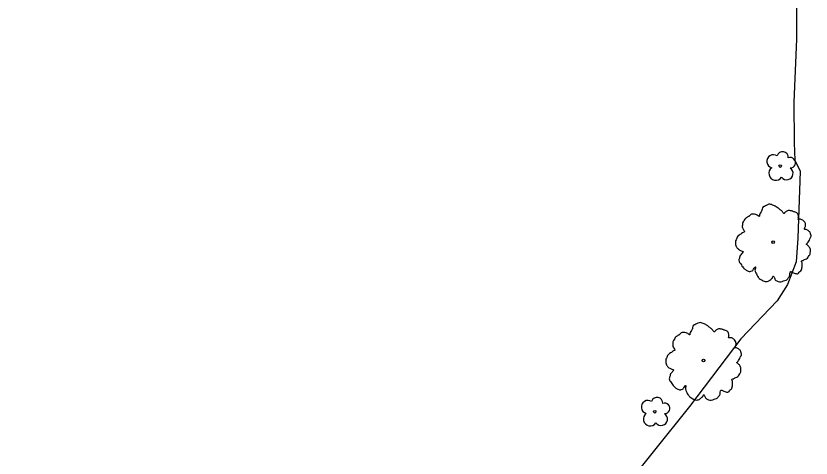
# Model space of a CAD drawing. Extents: x 2076109 to 2080761, y 592812 to 596750.
# Drawn here: x 2076804.3 to 2076955.9, y 595688.3 to 595772.6 of the extents above; entities that cross this region are included whole.
import ezdxf

# ---------------------------------------------------------------- set-up
doc = ezdxf.new("R2010")
doc.units = 0
doc.layers.add('RD_EX_H2O', color=7, linetype='Continuous')
doc.layers.add('RD_EX_VEG', color=7, linetype='Continuous')

msp = doc.modelspace()

# ---------------------------------------------------------------- linework, layer by layer
at = {"layer": 'RD_EX_H2O'}
msp.add_lwpolyline([(2076953.18, 595787.61), (2076953.11, 595768.11), (2076952.56, 595756.13), (2076952.64, 595748.41), (2076952.76, 595745.08), (2076953.8, 595742.99), (2076953.36, 595730.22), (2076953.03, 595725.71), (2076951.39, 595721.38), (2076949.37, 595718.3), (2076942.5, 595711.04), (2076932.67, 595698.19), (2076918.85, 595680.89), (2076905.91, 595664.86), (2076891.97, 595647.71), (2076883.67, 595637.84), (2076877.03, 595627.21), (2076865.95, 595614.44), (2076853.87, 595600.18), (2076844.92, 595587.87), (2076832.87, 595574.13), (2076822.92, 595563.08), (2076804.28, 595545.77)], dxfattribs=at)
msp.add_lwpolyline([(2076953.18, 595787.61), (2076953.11, 595768.11), (2076952.56, 595756.13), (2076952.64, 595748.41), (2076952.76, 595745.08), (2076953.8, 595742.99), (2076953.36, 595730.22), (2076953.03, 595725.71), (2076951.39, 595721.38), (2076949.37, 595718.3), (2076942.5, 595711.04), (2076932.67, 595698.19), (2076918.85, 595680.89), (2076905.91, 595664.86), (2076891.97, 595647.71), (2076883.67, 595637.84), (2076877.03, 595627.21), (2076865.95, 595614.44), (2076853.87, 595600.18), (2076844.92, 595587.87), (2076832.87, 595574.13), (2076822.92, 595563.08), (2076804.28, 595545.77)], dxfattribs=at)
at = {"layer": 'RD_EX_VEG'}
for centre, radius in [((2076949.99, 595743.97), 0.25), ((2076949.99, 595743.97), 0.25), ((2076948.61, 595729.47), 0.25), ((2076948.61, 595729.47), 0.25), ((2076948.59, 595729.46), 0.0001), ((2076948.59, 595729.46), 0.0001), ((2076935.35, 595706.91), 0.25), ((2076935.35, 595706.91), 0.25), ((2076935.33, 595706.9), 0.0001), ((2076935.33, 595706.9), 0.0001), ((2076926.06, 595697.17), 0.25), ((2076926.06, 595697.17), 0.25)]:
    msp.add_circle(centre, radius, dxfattribs=at)
for centre, radius, start, end in [((2076950.44, 595745.61), 1.08, 354.6037, 164.3834), ((2076950.44, 595745.61), 1.08, 354.6037, 164.3834), ((2076948.7, 595744.86), 1.26, 56.0792, 254.3614), ((2076948.7, 595744.86), 1.26, 56.0792, 254.3614), ((2076951.89, 595744.59), 0.995, 268.39, 111.6741), ((2076951.89, 595744.59), 0.995, 268.39, 111.6741), ((2076949.14, 595742.59), 1.32, 126.51, 325.3863), ((2076949.14, 595742.59), 1.32, 126.51, 325.3863), ((2076951.21, 595742.56), 1.22, 216.1941, 57.732), ((2076951.21, 595742.56), 1.22, 216.1941, 57.732), ((2076926.51, 595698.81), 1.08, 354.6037, 164.3834), ((2076926.51, 595698.81), 1.08, 354.6037, 164.3834), ((2076924.77, 595698.06), 1.26, 56.0792, 254.3614), ((2076924.77, 595698.06), 1.26, 56.0792, 254.3614), ((2076927.96, 595697.79), 0.995, 268.39, 111.6741), ((2076927.96, 595697.79), 0.995, 268.39, 111.6741), ((2076925.21, 595695.79), 1.32, 126.51, 325.3863), ((2076925.21, 595695.79), 1.32, 126.51, 325.3863), ((2076927.28, 595695.76), 1.22, 216.1941, 57.732), ((2076927.28, 595695.76), 1.22, 216.1941, 57.732)]:
    msp.add_arc(centre, radius, start, end, dxfattribs=at)
for points in [[(2076953.36, 595734.84), (2076953.14, 595735.05), (2076952.83, 595735.19), (2076952.58, 595735.27), (2076952.36, 595735.36), (2076952.12, 595735.43), (2076951.78, 595735.49), (2076951.48, 595735.49), (2076951.22, 595735.38), (2076951.04, 595735.24), (2076950.82, 595735.06), (2076950.71, 595734.93), (2076950.6, 595734.99), (2076950.5, 595735.11), (2076950.36, 595735.32), (2076950.17, 595735.49), (2076949.98, 595735.65), (2076949.69, 595735.86), (2076949.43, 595736.08), (2076949.18, 595736.22), (2076948.9, 595736.4), (2076948.54, 595736.54), (2076948.19, 595736.67), (2076947.8, 595736.68), (2076947.3, 595736.48), (2076946.98, 595736.29), (2076946.7, 595736.2), (2076946.53, 595735.76), (2076946.43, 595735.38), (2076946.32, 595735.21), (2076946.11, 595734.84), (2076946.04, 595734.6), (2076946, 595734.37), (2076945.93, 595734.4), (2076945.61, 595734.6), (2076945.32, 595734.72), (2076944.85, 595734.83), (2076944.53, 595734.8), (2076944.24, 595734.62), (2076944, 595734.37), (2076943.79, 595734.28), (2076943.56, 595734.12), (2076943.49, 595734.08), (2076943.24, 595733.86), (2076943.03, 595733.46), (2076942.82, 595733.17), (2076942.77, 595732.92), (2076942.77, 595732.69), (2076942.74, 595732.39), (2076942.9, 595731.96), (2076943.08, 595731.67), (2076943.22, 595731.52), (2076942.76, 595731.25), (2076942.5, 595731.02), (2076942.14, 595730.8), (2076942.09, 595730.74), (2076941.75, 595730.41), (2076941.65, 595730.06), (2076941.47, 595729.73), (2076941.45, 595729.45), (2076941.47, 595729.04), (2076941.57, 595728.66), (2076941.87, 595728.24), (2076942.19, 595728), (2076942.74, 595727.76), (2076942.98, 595727.65), (2076942.85, 595727.54), (2076942.63, 595727.24), (2076942.35, 595726.91), (2076942.25, 595726.57), (2076942.15, 595726.29), (2076942.11, 595726.01), (2076942.21, 595725.62), (2076942.46, 595725.31), (2076942.69, 595724.92), (2076942.98, 595724.57), (2076943.35, 595724.23), (2076943.9, 595723.95), (2076944.19, 595723.87), (2076944.38, 595723.94), (2076944.78, 595724.09), (2076944.88, 595724.3), (2076945.29, 595724.74), (2076945.26, 595724.54), (2076945.16, 595724.16), (2076945.35, 595723.61), (2076945.54, 595723.22), (2076945.8, 595722.8), (2076945.98, 595722.54), (2076946.39, 595722.29), (2076946.73, 595722.11), (2076947.09, 595721.96), (2076947.5, 595721.98), (2076947.81, 595722.07), (2076948.03, 595722.25), (2076948.33, 595722.49), (2076948.48, 595722.59)], [(2076953.36, 595734.84), (2076953.14, 595735.05), (2076952.83, 595735.19), (2076952.58, 595735.27), (2076952.36, 595735.36), (2076952.12, 595735.43), (2076951.78, 595735.49), (2076951.48, 595735.49), (2076951.22, 595735.38), (2076951.04, 595735.24), (2076950.82, 595735.06), (2076950.71, 595734.93), (2076950.6, 595734.99), (2076950.5, 595735.11), (2076950.36, 595735.32), (2076950.17, 595735.49), (2076949.98, 595735.65), (2076949.69, 595735.86), (2076949.43, 595736.08), (2076949.18, 595736.22), (2076948.9, 595736.4), (2076948.54, 595736.54), (2076948.19, 595736.67), (2076947.8, 595736.68), (2076947.3, 595736.48), (2076946.98, 595736.29), (2076946.7, 595736.2), (2076946.53, 595735.76), (2076946.43, 595735.38), (2076946.32, 595735.21), (2076946.11, 595734.84), (2076946.04, 595734.6), (2076946, 595734.37), (2076945.93, 595734.4), (2076945.61, 595734.6), (2076945.32, 595734.72), (2076944.85, 595734.83), (2076944.53, 595734.8), (2076944.24, 595734.62), (2076944, 595734.37), (2076943.79, 595734.28), (2076943.56, 595734.12), (2076943.49, 595734.08), (2076943.24, 595733.86), (2076943.03, 595733.46), (2076942.82, 595733.17), (2076942.77, 595732.92), (2076942.77, 595732.69), (2076942.74, 595732.39), (2076942.9, 595731.96), (2076943.08, 595731.67), (2076943.22, 595731.52), (2076942.76, 595731.25), (2076942.5, 595731.02), (2076942.14, 595730.8), (2076942.09, 595730.74), (2076941.75, 595730.41), (2076941.65, 595730.06), (2076941.47, 595729.73), (2076941.45, 595729.45), (2076941.47, 595729.04), (2076941.57, 595728.66), (2076941.87, 595728.24), (2076942.19, 595728), (2076942.74, 595727.76), (2076942.98, 595727.65), (2076942.85, 595727.54), (2076942.63, 595727.24), (2076942.35, 595726.91), (2076942.25, 595726.57), (2076942.15, 595726.29), (2076942.11, 595726.01), (2076942.21, 595725.62), (2076942.46, 595725.31), (2076942.69, 595724.92), (2076942.98, 595724.57), (2076943.35, 595724.23), (2076943.9, 595723.95), (2076944.19, 595723.87), (2076944.38, 595723.94), (2076944.78, 595724.09), (2076944.88, 595724.3), (2076945.29, 595724.74), (2076945.26, 595724.54), (2076945.16, 595724.16), (2076945.35, 595723.61), (2076945.54, 595723.22), (2076945.8, 595722.8), (2076945.98, 595722.54), (2076946.39, 595722.29), (2076946.73, 595722.11), (2076947.09, 595721.96), (2076947.5, 595721.98), (2076947.81, 595722.07), (2076948.03, 595722.25), (2076948.33, 595722.49), (2076948.48, 595722.59)], [(2076948.48, 595722.59), (2076948.54, 595722.77), (2076948.66, 595722.99), (2076948.7, 595722.92), (2076948.8, 595722.77), (2076948.93, 595722.5), (2076949.05, 595722.3), (2076949.32, 595722.1), (2076949.59, 595722), (2076950.11, 595721.92), (2076950.63, 595722.1), (2076951.1, 595722.23), (2076951.36, 595722.43), (2076951.47, 595722.63), (2076951.78, 595723.03), (2076951.79, 595723.35), (2076951.83, 595723.48), (2076952.01, 595723.85), (2076952.1, 595723.84), (2076952.34, 595723.7), (2076952.71, 595723.55), (2076953, 595723.47), (2076953.29, 595723.45), (2076953.49, 595723.58), (2076953.73, 595723.9), (2076954.02, 595724.17), (2076954.07, 595724.33), (2076954.09, 595724.51), (2076954.16, 595724.71), (2076954.14, 595724.92), (2076954.16, 595725.1), (2076954.15, 595725.24), (2076954.15, 595725.44), (2076954.1, 595725.65), (2076954.02, 595725.78), (2076954.08, 595725.93), (2076954.32, 595725.98), (2076954.42, 595726.03), (2076954.59, 595726.18), (2076954.99, 595726.3), (2076955.28, 595726.58), (2076955.52, 595726.93), (2076955.66, 595727.17), (2076955.72, 595727.48), (2076955.73, 595727.8), (2076955.75, 595728.01), (2076955.7, 595728.22), (2076955.53, 595728.53), (2076955.38, 595728.73), (2076955.11, 595728.96), (2076954.99, 595729.12), (2076955.04, 595729.14), (2076955.14, 595729.26), (2076955.32, 595729.47), (2076955.55, 595729.86), (2076955.76, 595730.34), (2076955.78, 595730.36), (2076955.86, 595730.61), (2076955.82, 595730.91), (2076955.75, 595731.1), (2076955.68, 595731.32), (2076955.51, 595731.5), (2076955.28, 595731.7), (2076955.04, 595731.84), (2076954.82, 595731.89), (2076954.6, 595731.91), (2076954.64, 595732.07), (2076954.76, 595732.37), (2076954.82, 595732.51), (2076954.82, 595732.74), (2076954.78, 595733.04), (2076954.52, 595733.43), (2076953.99, 595733.78), (2076953.63, 595733.82), (2076953.41, 595733.78), (2076953.45, 595733.91), (2076953.43, 595734.19), (2076953.46, 595734.39), (2076953.41, 595734.6), (2076953.36, 595734.77), (2076953.32, 595734.87)], [(2076948.48, 595722.59), (2076948.54, 595722.77), (2076948.66, 595722.99), (2076948.7, 595722.92), (2076948.8, 595722.77), (2076948.93, 595722.5), (2076949.05, 595722.3), (2076949.32, 595722.1), (2076949.59, 595722), (2076950.11, 595721.92), (2076950.63, 595722.1), (2076951.1, 595722.23), (2076951.36, 595722.43), (2076951.47, 595722.63), (2076951.78, 595723.03), (2076951.79, 595723.35), (2076951.83, 595723.48), (2076952.01, 595723.85), (2076952.1, 595723.84), (2076952.34, 595723.7), (2076952.71, 595723.55), (2076953, 595723.47), (2076953.29, 595723.45), (2076953.49, 595723.58), (2076953.73, 595723.9), (2076954.02, 595724.17), (2076954.07, 595724.33), (2076954.09, 595724.51), (2076954.16, 595724.71), (2076954.14, 595724.92), (2076954.16, 595725.1), (2076954.15, 595725.24), (2076954.15, 595725.44), (2076954.1, 595725.65), (2076954.02, 595725.78), (2076954.08, 595725.93), (2076954.32, 595725.98), (2076954.42, 595726.03), (2076954.59, 595726.18), (2076954.99, 595726.3), (2076955.28, 595726.58), (2076955.52, 595726.93), (2076955.66, 595727.17), (2076955.72, 595727.48), (2076955.73, 595727.8), (2076955.75, 595728.01), (2076955.7, 595728.22), (2076955.53, 595728.53), (2076955.38, 595728.73), (2076955.11, 595728.96), (2076954.99, 595729.12), (2076955.04, 595729.14), (2076955.14, 595729.26), (2076955.32, 595729.47), (2076955.55, 595729.86), (2076955.76, 595730.34), (2076955.78, 595730.36), (2076955.86, 595730.61), (2076955.82, 595730.91), (2076955.75, 595731.1), (2076955.68, 595731.32), (2076955.51, 595731.5), (2076955.28, 595731.7), (2076955.04, 595731.84), (2076954.82, 595731.89), (2076954.6, 595731.91), (2076954.64, 595732.07), (2076954.76, 595732.37), (2076954.82, 595732.51), (2076954.82, 595732.74), (2076954.78, 595733.04), (2076954.52, 595733.43), (2076953.99, 595733.78), (2076953.63, 595733.82), (2076953.41, 595733.78), (2076953.45, 595733.91), (2076953.43, 595734.19), (2076953.46, 595734.39), (2076953.41, 595734.6), (2076953.36, 595734.77), (2076953.32, 595734.87)], [(2076940.09, 595712.29), (2076939.88, 595712.5), (2076939.57, 595712.63), (2076939.31, 595712.72), (2076939.09, 595712.81), (2076938.86, 595712.88), (2076938.51, 595712.94), (2076938.21, 595712.93), (2076937.96, 595712.82), (2076937.77, 595712.68), (2076937.56, 595712.51), (2076937.44, 595712.37), (2076937.33, 595712.43), (2076937.23, 595712.55), (2076937.09, 595712.77), (2076936.9, 595712.93), (2076936.71, 595713.09), (2076936.43, 595713.3), (2076936.16, 595713.53), (2076935.92, 595713.67), (2076935.64, 595713.84), (2076935.27, 595713.99), (2076934.93, 595714.12), (2076934.54, 595714.12), (2076934.04, 595713.92), (2076933.72, 595713.74), (2076933.44, 595713.64), (2076933.26, 595713.2), (2076933.17, 595712.82), (2076933.06, 595712.66), (2076932.84, 595712.28), (2076932.77, 595712.05), (2076932.74, 595711.81), (2076932.66, 595711.84), (2076932.35, 595712.05), (2076932.05, 595712.17), (2076931.58, 595712.27), (2076931.27, 595712.24), (2076930.98, 595712.06), (2076930.73, 595711.81), (2076930.53, 595711.72), (2076930.29, 595711.56), (2076930.23, 595711.52), (2076929.98, 595711.31), (2076929.76, 595710.9), (2076929.55, 595710.62), (2076929.5, 595710.36), (2076929.5, 595710.13), (2076929.48, 595709.83), (2076929.63, 595709.4), (2076929.82, 595709.11), (2076929.95, 595708.97), (2076929.5, 595708.7), (2076929.23, 595708.46), (2076928.88, 595708.24), (2076928.83, 595708.18), (2076928.48, 595707.85), (2076928.39, 595707.51), (2076928.2, 595707.17), (2076928.19, 595706.89), (2076928.2, 595706.48), (2076928.31, 595706.1), (2076928.61, 595705.68), (2076928.93, 595705.44), (2076929.48, 595705.2), (2076929.72, 595705.1), (2076929.58, 595704.98), (2076929.36, 595704.68), (2076929.09, 595704.36), (2076928.99, 595704.01), (2076928.89, 595703.74), (2076928.84, 595703.45), (2076928.94, 595703.07), (2076929.2, 595702.75), (2076929.42, 595702.36), (2076929.72, 595702.01), (2076930.08, 595701.67), (2076930.64, 595701.4), (2076930.93, 595701.31), (2076931.12, 595701.38), (2076931.51, 595701.54), (2076931.62, 595701.74), (2076932.03, 595702.18), (2076931.99, 595701.99), (2076931.9, 595701.61), (2076932.08, 595701.05), (2076932.27, 595700.66), (2076932.54, 595700.24), (2076932.72, 595699.99), (2076933.13, 595699.74), (2076933.46, 595699.55), (2076933.83, 595699.4), (2076934.24, 595699.42), (2076934.55, 595699.52), (2076934.76, 595699.69), (2076935.06, 595699.93), (2076935.22, 595700.03)], [(2076940.09, 595712.29), (2076939.88, 595712.5), (2076939.57, 595712.63), (2076939.31, 595712.72), (2076939.09, 595712.81), (2076938.86, 595712.88), (2076938.51, 595712.94), (2076938.21, 595712.93), (2076937.96, 595712.82), (2076937.77, 595712.68), (2076937.56, 595712.51), (2076937.44, 595712.37), (2076937.33, 595712.43), (2076937.23, 595712.55), (2076937.09, 595712.77), (2076936.9, 595712.93), (2076936.71, 595713.09), (2076936.43, 595713.3), (2076936.16, 595713.53), (2076935.92, 595713.67), (2076935.64, 595713.84), (2076935.27, 595713.99), (2076934.93, 595714.12), (2076934.54, 595714.12), (2076934.04, 595713.92), (2076933.72, 595713.74), (2076933.44, 595713.64), (2076933.26, 595713.2), (2076933.17, 595712.82), (2076933.06, 595712.66), (2076932.84, 595712.28), (2076932.77, 595712.05), (2076932.74, 595711.81), (2076932.66, 595711.84), (2076932.35, 595712.05), (2076932.05, 595712.17), (2076931.58, 595712.27), (2076931.27, 595712.24), (2076930.98, 595712.06), (2076930.73, 595711.81), (2076930.53, 595711.72), (2076930.29, 595711.56), (2076930.23, 595711.52), (2076929.98, 595711.31), (2076929.76, 595710.9), (2076929.55, 595710.62), (2076929.5, 595710.36), (2076929.5, 595710.13), (2076929.48, 595709.83), (2076929.63, 595709.4), (2076929.82, 595709.11), (2076929.95, 595708.97), (2076929.5, 595708.7), (2076929.23, 595708.46), (2076928.88, 595708.24), (2076928.83, 595708.18), (2076928.48, 595707.85), (2076928.39, 595707.51), (2076928.2, 595707.17), (2076928.19, 595706.89), (2076928.2, 595706.48), (2076928.31, 595706.1), (2076928.61, 595705.68), (2076928.93, 595705.44), (2076929.48, 595705.2), (2076929.72, 595705.1), (2076929.58, 595704.98), (2076929.36, 595704.68), (2076929.09, 595704.36), (2076928.99, 595704.01), (2076928.89, 595703.74), (2076928.84, 595703.45), (2076928.94, 595703.07), (2076929.2, 595702.75), (2076929.42, 595702.36), (2076929.72, 595702.01), (2076930.08, 595701.67), (2076930.64, 595701.4), (2076930.93, 595701.31), (2076931.12, 595701.38), (2076931.51, 595701.54), (2076931.62, 595701.74), (2076932.03, 595702.18), (2076931.99, 595701.99), (2076931.9, 595701.61), (2076932.08, 595701.05), (2076932.27, 595700.66), (2076932.54, 595700.24), (2076932.72, 595699.99), (2076933.13, 595699.74), (2076933.46, 595699.55), (2076933.83, 595699.4), (2076934.24, 595699.42), (2076934.55, 595699.52), (2076934.76, 595699.69), (2076935.06, 595699.93), (2076935.22, 595700.03)], [(2076935.22, 595700.03), (2076935.27, 595700.21), (2076935.4, 595700.44), (2076935.44, 595700.37), (2076935.54, 595700.22), (2076935.67, 595699.94), (2076935.79, 595699.74), (2076936.05, 595699.55), (2076936.33, 595699.45), (2076936.85, 595699.37), (2076937.36, 595699.55), (2076937.83, 595699.68), (2076938.1, 595699.87), (2076938.21, 595700.08), (2076938.51, 595700.48), (2076938.52, 595700.8), (2076938.56, 595700.92), (2076938.75, 595701.29), (2076938.84, 595701.28), (2076939.08, 595701.14), (2076939.45, 595700.99), (2076939.74, 595700.91), (2076940.02, 595700.9), (2076940.22, 595701.02), (2076940.46, 595701.34), (2076940.76, 595701.61), (2076940.8, 595701.78), (2076940.82, 595701.96), (2076940.89, 595702.16), (2076940.88, 595702.37), (2076940.9, 595702.55), (2076940.89, 595702.69), (2076940.89, 595702.88), (2076940.84, 595703.09), (2076940.75, 595703.23), (2076940.81, 595703.37), (2076941.06, 595703.43), (2076941.16, 595703.47), (2076941.32, 595703.63), (2076941.72, 595703.75), (2076942.02, 595704.02), (2076942.26, 595704.38), (2076942.4, 595704.62), (2076942.46, 595704.93), (2076942.47, 595705.25), (2076942.49, 595705.46), (2076942.43, 595705.67), (2076942.27, 595705.97), (2076942.11, 595706.17), (2076941.84, 595706.4), (2076941.72, 595706.57), (2076941.78, 595706.59), (2076941.87, 595706.7), (2076942.05, 595706.91), (2076942.28, 595707.3), (2076942.49, 595707.78), (2076942.51, 595707.8), (2076942.6, 595708.06), (2076942.55, 595708.35), (2076942.49, 595708.54), (2076942.41, 595708.77), (2076942.24, 595708.95), (2076942.01, 595709.14), (2076941.77, 595709.28), (2076941.55, 595709.34), (2076941.34, 595709.36), (2076941.38, 595709.52), (2076941.5, 595709.81), (2076941.56, 595709.96), (2076941.56, 595710.19), (2076941.51, 595710.49), (2076941.25, 595710.87), (2076940.73, 595711.22), (2076940.37, 595711.26), (2076940.14, 595711.23), (2076940.18, 595711.35), (2076940.16, 595711.64), (2076940.2, 595711.83), (2076940.15, 595712.04), (2076940.1, 595712.22), (2076940.05, 595712.32)], [(2076935.22, 595700.03), (2076935.27, 595700.21), (2076935.4, 595700.44), (2076935.44, 595700.37), (2076935.54, 595700.22), (2076935.67, 595699.94), (2076935.79, 595699.74), (2076936.05, 595699.55), (2076936.33, 595699.45), (2076936.85, 595699.37), (2076937.36, 595699.55), (2076937.83, 595699.68), (2076938.1, 595699.87), (2076938.21, 595700.08), (2076938.51, 595700.48), (2076938.52, 595700.8), (2076938.56, 595700.92), (2076938.75, 595701.29), (2076938.84, 595701.28), (2076939.08, 595701.14), (2076939.45, 595700.99), (2076939.74, 595700.91), (2076940.02, 595700.9), (2076940.22, 595701.02), (2076940.46, 595701.34), (2076940.76, 595701.61), (2076940.8, 595701.78), (2076940.82, 595701.96), (2076940.89, 595702.16), (2076940.88, 595702.37), (2076940.9, 595702.55), (2076940.89, 595702.69), (2076940.89, 595702.88), (2076940.84, 595703.09), (2076940.75, 595703.23), (2076940.81, 595703.37), (2076941.06, 595703.43), (2076941.16, 595703.47), (2076941.32, 595703.63), (2076941.72, 595703.75), (2076942.02, 595704.02), (2076942.26, 595704.38), (2076942.4, 595704.62), (2076942.46, 595704.93), (2076942.47, 595705.25), (2076942.49, 595705.46), (2076942.43, 595705.67), (2076942.27, 595705.97), (2076942.11, 595706.17), (2076941.84, 595706.4), (2076941.72, 595706.57), (2076941.78, 595706.59), (2076941.87, 595706.7), (2076942.05, 595706.91), (2076942.28, 595707.3), (2076942.49, 595707.78), (2076942.51, 595707.8), (2076942.6, 595708.06), (2076942.55, 595708.35), (2076942.49, 595708.54), (2076942.41, 595708.77), (2076942.24, 595708.95), (2076942.01, 595709.14), (2076941.77, 595709.28), (2076941.55, 595709.34), (2076941.34, 595709.36), (2076941.38, 595709.52), (2076941.5, 595709.81), (2076941.56, 595709.96), (2076941.56, 595710.19), (2076941.51, 595710.49), (2076941.25, 595710.87), (2076940.73, 595711.22), (2076940.37, 595711.26), (2076940.14, 595711.23), (2076940.18, 595711.35), (2076940.16, 595711.64), (2076940.2, 595711.83), (2076940.15, 595712.04), (2076940.1, 595712.22), (2076940.05, 595712.32)]]:
    msp.add_spline(points, degree=3, dxfattribs=at)

doc.saveas('drawing.dxf')
